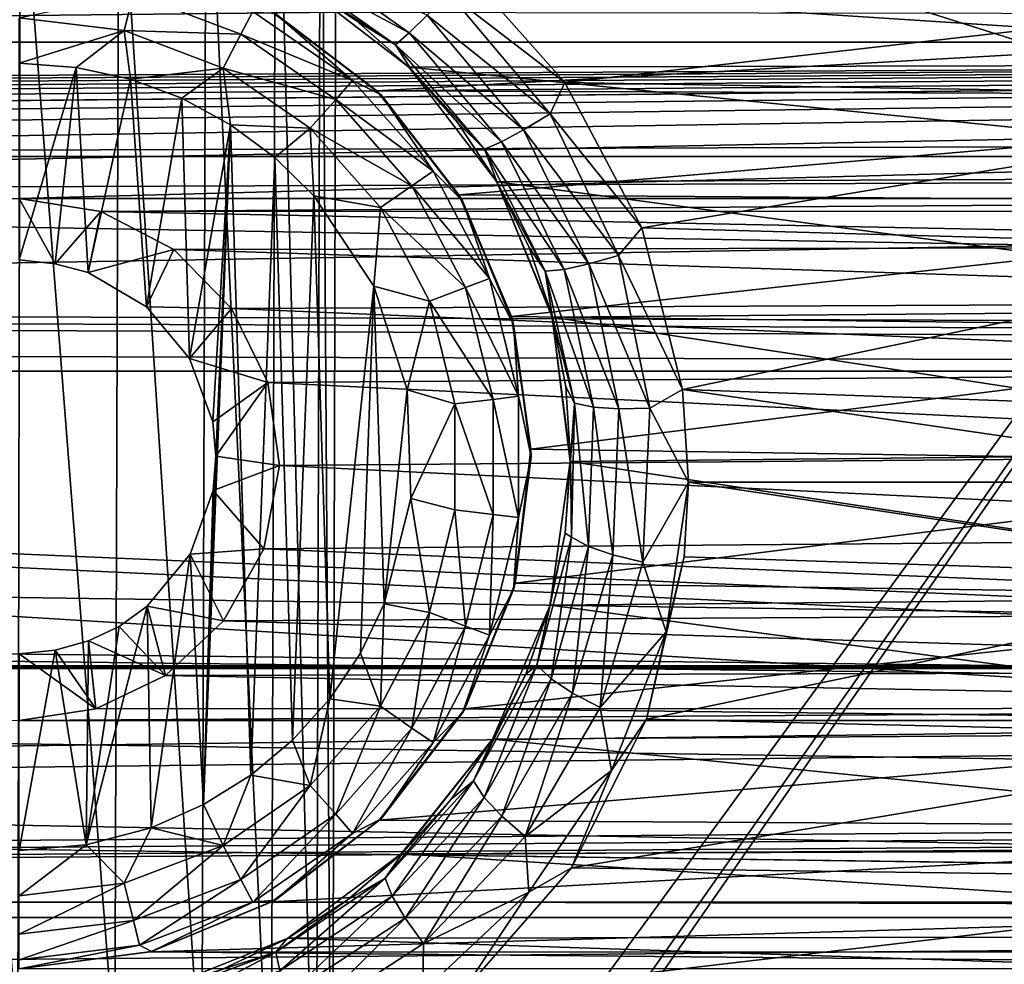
# Model space of a CAD drawing. Header units: metres. Extents: x -95 to 103, y -12 to 12.
# Tile 323 of 520: x -29.2 to -26.7, y -3.67 to -1.27. Entities that reach past the tile are written whole.
import ezdxf

# ---------------------------------------------------------------- set-up
doc = ezdxf.new("R2010")
doc.units = ezdxf.units.M
doc.layers.add('solid_P74500', color=7, linetype='CONTINUOUS')
doc.layers.add('solid_P74500_01', color=7, linetype='CONTINUOUS')

msp = doc.modelspace()

# ---------------------------------------------------------------- linework, layer by layer
at = {"layer": 'solid_P74500'}
for points in [[(-21.509121, -2.955877, 0.5), (-37.956421, 3.255723, 0.5), (-37.956421, 2.251903, 0.5)], [(-22.5, -1.545012, 0.5), (-22.5, 1.545012, 0.5), (-37.956421, 3.255723, 0.5)], [(-22.454512, -1.91126, 0.5), (-22.5, -1.545012, 0.5), (-37.956421, 3.255723, 0.5)], [(-22.322382, -2.252624, 0.5), (-22.454512, -1.91126, 0.5), (-37.956421, 3.255723, 0.5)], [(-22.111977, -2.551388, 0.5), (-22.322382, -2.252624, 0.5), (-37.956421, 3.255723, 0.5)], [(-21.835627, -2.790458, 0.5), (-22.111977, -2.551388, 0.5), (-37.956421, 3.255723, 0.5)], [(-21.509121, -2.955877, 0.5), (-21.835627, -2.790458, 0.5), (-37.956421, 3.255723, 0.5)], [(-21.509121, -2.955877, 0.5), (-37.956421, 2.251903, 0.5), (-37.956421, -2.251903, 0.5)], [(-94.018356, -1.947775, 12.347315), (89.300003, 0, 12.5), (-94.018356, 0, 12.5)], [(-25.006725, 0, -1.8), (-24.994944, -4.65, -1.8), (-28.55798, -5.118156, -1.8)], [(-25.006725, 0, -1.8), (-28.55798, -5.118156, -1.8), (-28.445156, -4.898603, -1.8)], [(-25.006725, 0, -1.8), (-28.445156, -4.898603, -1.8), (-28.405056, -4.65, -1.8)], [(-28.433969, -0.252288, -1.8), (-28.393276, 0, -1.8), (-28.405056, -4.65, -1.8)], [(-28.393276, 0, -1.8), (-25.006725, 0, -1.8), (-28.405056, -4.65, -1.8)], [(-28.548464, -0.475095, -1.8), (-28.433969, -0.252288, -1.8), (-28.445498, -4.400194, -1.8)], [(-28.433969, -0.252288, -1.8), (-28.405056, -4.65, -1.8), (-28.445498, -4.400194, -1.8)], [(-90.699997, -1.617044, 10.880484), (-13, -1.617046, 10.880494), (-13, -0.3, 10.995909)], [(-90.699997, -1.617044, 10.880484), (-13, -0.3, 10.995909), (-90.699997, -0.3, 10.995909)], [(-28.724806, -0.651567, -1.8), (-28.548464, -0.475095, -1.8), (-28.560225, -4.178985, -1.8)], [(-28.548464, -0.475095, -1.8), (-28.445498, -4.400194, -1.8), (-28.560225, -4.178985, -1.8)], [(-15, -0.5, -8.68562), (-85.675003, -1.327031, -8.597901), (-14.325, -1.326951, -8.597916)], [(-15, -0.5, -8.68562), (-85, -0.5, -8.68562), (-85.675003, -1.327031, -8.597901)], [(-28.94714, -0.765777, -1.8), (-28.724806, -0.651567, -1.8), (-28.736332, -4.004628, -1.8)], [(-28.724806, -0.651567, -1.8), (-28.560225, -4.178985, -1.8), (-28.736332, -4.004628, -1.8)], [(-8.2, -2.162539, 9.147798), (-90.699997, -2.162539, 9.147798), (-90.699997, -0.726812, 9.37156)], [(-8.2, -2.162539, 9.147798), (-90.699997, -0.726812, 9.37156), (-8.2, -0.726812, 9.37156)], [(-29.446598, -0.767877, -1.8), (-29.196846, -0.806697, -1.8), (-29.203108, -3.855084, -1.8)], [(-29.196846, -0.806697, -1.8), (-28.94714, -0.765777, -1.8), (-28.957003, -3.893337, -1.8)], [(-28.94714, -0.765777, -1.8), (-28.736332, -4.004628, -1.8), (-28.957003, -3.893337, -1.8)], [(-29.196846, -0.806697, -1.8), (-28.957003, -3.893337, -1.8), (-29.203108, -3.855084, -1.8)], [(-28.504221, -1.092901, -12.352194), (-28.209248, -1.303278, -12.332264), (-28.528614, -1.132334, -12.267335)], [(-28.163731, -1.258632, -12.392963), (-28.209248, -1.303278, -12.332264), (-28.504221, -1.092901, -12.352194)], [(-28.109192, -1.202083, -12.432596), (-28.085049, -1.123883, -12.449373), (-27.814667, -1.429255, -12.41802)], [(-25.339701, -1.146616, -12.4473), (-27.814667, -1.429255, -12.41802), (-28.085049, -1.123883, -12.449373)], [(-28.528614, -1.132334, -12.267335), (-28.244205, -1.33405, -12.247517), (-28.496389, -1.169656, -12.166054)], [(-28.209248, -1.303278, -12.332264), (-28.244205, -1.33405, -12.247517), (-28.528614, -1.132334, -12.267335)], [(-25.339701, -1.146616, -12.4473), (-25.610275, -1.466333, -12.413697), (-27.814667, -1.429255, -12.41802)], [(-25.182714, -1.38336, -11.416493), (-24.89571, -1.165409, -11.440796), (-28.498343, -1.168839, -11.440447)], [(-25.182714, -1.38336, -11.416493), (-28.498343, -1.168839, -11.440447), (-28.210138, -1.390416, -11.415636)], [(-28.344067, -1.272129, -12.156167), (-28.210138, -1.390416, -11.415636), (-28.498343, -1.168839, -11.440447)], [(-28.344067, -1.272129, -12.156167), (-28.498343, -1.168839, -11.440447), (-28.496389, -1.169656, -12.166054)], [(-28.244205, -1.33405, -12.247517), (-28.344067, -1.272129, -12.156167), (-28.496389, -1.169656, -12.166054)], [(-28.909899, -1.203009, -12.912048), (-28.93321, -1.297589, -12.977164), (-29.200001, -1.265195, -12.977164)], [(-28.636656, -1.306637, -12.912048), (-28.93321, -1.297589, -12.977164), (-28.909899, -1.203009, -12.912048)], [(-28.636656, -1.306637, -12.912048), (-28.909899, -1.203009, -12.912048), (-28.60643, -1.249048, -12.814588)], [(-28.163731, -1.258632, -12.392963), (-28.109192, -1.202083, -12.432596), (-27.851469, -1.508585, -12.398896)], [(-27.851469, -1.508585, -12.398896), (-28.109192, -1.202083, -12.432596), (-27.814667, -1.429255, -12.41802)], [(-28.636656, -1.306637, -12.912048), (-28.60643, -1.249048, -12.814588), (-28.353024, -1.423962, -12.814588)], [(-28.353024, -1.423962, -12.814588), (-28.60643, -1.249048, -12.814588), (-28.549999, -1.254167, -12.7)], [(-29.200001, -1.265195, -12.977164), (-28.93321, -1.297589, -12.977164), (-29.200001, -1.38, -13)], [(-24.852089, -1.25561, -9.820053), (-28.291304, -1.450814, -9.793117), (-28.557013, -1.250405, -9.820717)], [(-28.549999, -1.254167, -12.7), (-28.557013, -1.250405, -9.820717), (-28.291304, -1.450814, -9.793117)], [(-28.549999, -1.254167, -12.7), (-28.291304, -1.450814, -9.793117), (-28.280762, -1.460761, -12.7)], [(-28.353024, -1.423962, -12.814588), (-28.549999, -1.254167, -12.7), (-28.280762, -1.460761, -12.7)], [(-28.206495, -1.393618, -12.142336), (-28.210138, -1.390416, -11.415636), (-28.344067, -1.272129, -12.156167)], [(-28.244205, -1.33405, -12.247517), (-28.206495, -1.393618, -12.142336), (-28.344067, -1.272129, -12.156167)], [(-24.852089, -1.25561, -9.820053), (-25.120081, -1.462097, -9.791439), (-28.291304, -1.450814, -9.793117)], [(-28.163731, -1.258632, -12.392963), (-27.918839, -1.549119, -12.359377), (-28.209248, -1.303278, -12.332264)], [(-28.163731, -1.258632, -12.392963), (-27.851469, -1.508585, -12.398896), (-27.918839, -1.549119, -12.359377)], [(-28.93321, -1.297589, -12.977164), (-29.054956, -1.39136, -13), (-29.200001, -1.38, -13)], [(-28.93321, -1.297589, -12.977164), (-28.917509, -1.420984, -13), (-29.054956, -1.39136, -13)], [(-28.93321, -1.297589, -12.977164), (-28.681925, -1.392889, -12.977164), (-28.917509, -1.420984, -13)], [(-28.636656, -1.306637, -12.912048), (-28.681925, -1.392889, -12.977164), (-28.93321, -1.297589, -12.977164)], [(-28.396152, -1.472644, -12.912048), (-28.681925, -1.392889, -12.977164), (-28.636656, -1.306637, -12.912048)], [(-28.396152, -1.472644, -12.912048), (-28.636656, -1.306637, -12.912048), (-28.353024, -1.423962, -12.814588)], [(-28.209248, -1.303278, -12.332264), (-27.975004, -1.579649, -12.298852), (-28.244205, -1.33405, -12.247517)], [(-27.918839, -1.549119, -12.359377), (-27.975004, -1.579649, -12.298852), (-28.209248, -1.303278, -12.332264)], [(-84.199997, -1.723817, -8.527512), (-14.325, -1.326951, -8.597916), (-85.675003, -1.327031, -8.597901)], [(-84.199997, -1.723817, -8.527512), (-79.199997, -1.723817, -8.527512), (-14.325, -1.326951, -8.597916)], [(-79.199997, -1.723817, -8.527512), (-74.199997, -1.723817, -8.527512), (-14.325, -1.326951, -8.597916)], [(-74.199997, -1.723817, -8.527512), (-69.199997, -1.723817, -8.527512), (-14.325, -1.326951, -8.597916)], [(-69.199997, -1.723817, -8.527512), (-64.199997, -1.723817, -8.527512), (-14.325, -1.326951, -8.597916)], [(-64.199997, -1.723817, -8.527512), (-59.200001, -1.723817, -8.527512), (-14.325, -1.326951, -8.597916)], [(-59.200001, -1.723817, -8.527512), (-54.200001, -1.723817, -8.527512), (-14.325, -1.326951, -8.597916)], [(-54.200001, -1.723817, -8.527512), (-49.200001, -1.723817, -8.527512), (-14.325, -1.326951, -8.597916)], [(-49.200001, -1.723817, -8.527512), (-44.200001, -1.723817, -8.527512), (-14.325, -1.326951, -8.597916)], [(-44.200001, -1.723817, -8.527512), (-39.200001, -1.723817, -8.527512), (-14.325, -1.326951, -8.597916)], [(-39.200001, -1.723817, -8.527512), (-34.200001, -1.723817, -8.527512), (-14.325, -1.326951, -8.597916)], [(-34.200001, -1.723817, -8.527512), (-29.200001, -1.723817, -8.527512), (-14.325, -1.326951, -8.597916)], [(-24.200001, -1.723817, -8.527512), (-14.325, -1.326951, -8.597916), (-29.200001, -1.723817, -8.527512)], [(-28.244205, -1.33405, -12.247517), (-28.018057, -1.598545, -12.214349), (-28.206495, -1.393618, -12.142336)], [(-27.975004, -1.579649, -12.298852), (-28.018057, -1.598545, -12.214349), (-28.244205, -1.33405, -12.247517)], [(-29.200001, -1.38, -13), (-29.054956, -1.39136, -13), (-29.200001, -1.88, -13)], [(-29.054956, -1.39136, -13), (-29.108688, -1.889473, -13), (-29.200001, -1.88, -13)], [(-29.054956, -1.39136, -13), (-29.024685, -1.912145, -13), (-29.108688, -1.889473, -13)], [(-29.054956, -1.39136, -13), (-28.917509, -1.420984, -13), (-29.024685, -1.912145, -13)], [(-28.681925, -1.392889, -12.977164), (-28.787128, -1.469263, -13), (-28.917509, -1.420984, -13)], [(-28.681925, -1.392889, -12.977164), (-28.663015, -1.536785, -13), (-28.787128, -1.469263, -13)], [(-28.681925, -1.392889, -12.977164), (-28.460747, -1.545556, -12.977164), (-28.663015, -1.536785, -13)], [(-28.396152, -1.472644, -12.912048), (-28.460747, -1.545556, -12.977164), (-28.681925, -1.392889, -12.977164)], [(-25.406647, -1.6701, -11.378082), (-25.182714, -1.38336, -11.416493), (-28.210138, -1.390416, -11.415636)], [(-25.406647, -1.6701, -11.378082), (-28.210138, -1.390416, -11.415636), (-27.986534, -1.68181, -11.376358)], [(-28.08605, -1.531992, -12.124983), (-27.986534, -1.68181, -11.376358), (-28.210138, -1.390416, -11.415636)], [(-28.08605, -1.531992, -12.124983), (-28.210138, -1.390416, -11.415636), (-28.206495, -1.393618, -12.142336)], [(-28.018057, -1.598545, -12.214349), (-28.08605, -1.531992, -12.124983), (-28.206495, -1.393618, -12.142336)], [(-28.917509, -1.420984, -13), (-28.876675, -1.999008, -13), (-29.024685, -1.912145, -13)], [(-28.917509, -1.420984, -13), (-28.787128, -1.469263, -13), (-28.876675, -1.999008, -13)], [(-28.396152, -1.472644, -12.912048), (-28.353024, -1.423962, -12.814588), (-28.14884, -1.654437, -12.814588)], [(-28.14884, -1.654437, -12.814588), (-28.353024, -1.423962, -12.814588), (-28.280762, -1.460761, -12.7)], [(-27.851469, -1.508585, -12.398896), (-27.814667, -1.429255, -12.41802), (-27.619183, -1.798082, -12.37)], [(-25.610275, -1.466333, -12.413697), (-27.619183, -1.798082, -12.37), (-27.814667, -1.429255, -12.41802)], [(-28.787128, -1.469263, -13), (-28.767344, -2.12986, -13), (-28.876675, -1.999008, -13)], [(-28.787128, -1.469263, -13), (-28.663015, -1.536785, -13), (-28.767344, -2.12986, -13)], [(-28.202366, -1.691383, -12.912048), (-28.460747, -1.545556, -12.977164), (-28.396152, -1.472644, -12.912048)], [(-28.202366, -1.691383, -12.912048), (-28.396152, -1.472644, -12.912048), (-28.14884, -1.654437, -12.814588)], [(-25.120081, -1.462097, -9.791439), (-28.083183, -1.714678, -9.750379), (-28.291304, -1.450814, -9.793117)], [(-28.280762, -1.460761, -12.7), (-28.291304, -1.450814, -9.793117), (-28.083183, -1.714678, -9.750379)], [(-28.280762, -1.460761, -12.7), (-28.083183, -1.714678, -9.750379), (-28.074167, -1.73, -12.7)], [(-28.14884, -1.654437, -12.814588), (-28.280762, -1.460761, -12.7), (-28.074167, -1.73, -12.7)], [(-25.120081, -1.462097, -9.791439), (-25.328276, -1.734278, -9.746911), (-28.083183, -1.714678, -9.750379)], [(-25.610275, -1.466333, -12.413697), (-25.799236, -1.848754, -12.362529), (-27.619183, -1.798082, -12.37)], [(-27.918839, -1.549119, -12.359377), (-27.851469, -1.508585, -12.398896), (-27.677946, -1.868371, -12.348542)], [(-27.677946, -1.868371, -12.348542), (-27.851469, -1.508585, -12.398896), (-27.619183, -1.798082, -12.37)], [(-28.663015, -1.536785, -13), (-28.708231, -2.290595, -13), (-28.767344, -2.12986, -13)], [(-28.663015, -1.536785, -13), (-28.731501, -3.262584, -13), (-28.70072, -2.377952, -13)], [(-28.663015, -1.536785, -13), (-28.611973, -3.188541, -13), (-28.731501, -3.262584, -13)], [(-28.663015, -1.536785, -13), (-28.70072, -2.377952, -13), (-28.708231, -2.290595, -13)], [(-28.663015, -1.536785, -13), (-28.550756, -1.619436, -13), (-28.611973, -3.188541, -13)], [(-28.460747, -1.545556, -12.977164), (-28.550756, -1.619436, -13), (-28.663015, -1.536785, -13)], [(-28.460747, -1.545556, -12.977164), (-28.451893, -1.71681, -13), (-28.550756, -1.619436, -13)], [(-28.460747, -1.545556, -12.977164), (-28.282534, -1.746719, -12.977164), (-28.451893, -1.71681, -13)], [(-28.202366, -1.691383, -12.912048), (-28.282534, -1.746719, -12.977164), (-28.460747, -1.545556, -12.977164)], [(-27.984854, -1.684718, -12.102948), (-27.986534, -1.68181, -11.376358), (-28.08605, -1.531992, -12.124983)], [(-28.018057, -1.598545, -12.214349), (-27.984854, -1.684718, -12.102948), (-28.08605, -1.531992, -12.124983)], [(-27.918839, -1.549119, -12.359377), (-27.75362, -1.890035, -12.309217), (-27.975004, -1.579649, -12.298852)], [(-27.918839, -1.549119, -12.359377), (-27.677946, -1.868371, -12.348542), (-27.75362, -1.890035, -12.309217)], [(-27.975004, -1.579649, -12.298852), (-27.816313, -1.903859, -12.248991), (-28.018057, -1.598545, -12.214349)], [(-28.018057, -1.598545, -12.214349), (-27.863821, -1.908603, -12.164905), (-27.984854, -1.684718, -12.102948)], [(-27.816313, -1.903859, -12.248991), (-27.863821, -1.908603, -12.164905), (-28.018057, -1.598545, -12.214349)], [(-27.75362, -1.890035, -12.309217), (-27.816313, -1.903859, -12.248991), (-27.975004, -1.579649, -12.298852)], [(-90.699997, -1.617044, 10.880484), (-90.699997, -2.910733, 10.607904), (-13, -1.617046, 10.880494)], [(-90.699997, -2.910733, 10.607904), (-13, -2.910733, 10.607904), (-13, -1.617046, 10.880494)], [(-28.550756, -1.619436, -13), (-28.505365, -3.099296, -13), (-28.611973, -3.188541, -13)], [(-28.550756, -1.619436, -13), (-28.451893, -1.71681, -13), (-28.505365, -3.099296, -13)], [(-28.202366, -1.691383, -12.912048), (-28.14884, -1.654437, -12.814588), (-28.005747, -1.92708, -12.814588)], [(-28.005747, -1.92708, -12.814588), (-28.14884, -1.654437, -12.814588), (-28.074167, -1.73, -12.7)], [(-25.548954, -2.005872, -11.323713), (-25.406647, -1.6701, -11.378082), (-27.986534, -1.68181, -11.376358)], [(-28.066559, -1.950143, -12.912048), (-28.282534, -1.746719, -12.977164), (-28.202366, -1.691383, -12.912048)], [(-28.066559, -1.950143, -12.912048), (-28.202366, -1.691383, -12.912048), (-28.005747, -1.92708, -12.814588)], [(-25.548954, -2.005872, -11.323713), (-27.986534, -1.68181, -11.376358), (-27.846163, -2.025086, -11.320292)], [(-27.846676, -2.021512, -12.043838), (-27.846163, -2.025086, -11.320292), (-27.986534, -1.68181, -11.376358)], [(-27.904757, -1.848638, -12.075824), (-27.986534, -1.68181, -11.376358), (-27.984854, -1.684718, -12.102948)], [(-27.846676, -2.021512, -12.043838), (-27.986534, -1.68181, -11.376358), (-27.904757, -1.848638, -12.075824)], [(-27.863821, -1.908603, -12.164905), (-27.904757, -1.848638, -12.075824), (-27.984854, -1.684718, -12.102948)], [(-24.200001, -1.723817, -8.527512), (-29.200001, -1.723817, -8.527512), (-28.9928, -1.757161, -8.520703)], [(-29.108688, -1.889473, -13), (-28.9928, -1.757161, -8.520703), (-29.200001, -1.723817, -8.527512)], [(-29.200001, -1.88, -13), (-29.108688, -1.889473, -13), (-29.200001, -1.723817, -8.527512)], [(-24.403357, -1.756095, -8.520923), (-24.200001, -1.723817, -8.527512), (-28.9928, -1.757161, -8.520703)], [(-28.451893, -1.71681, -13), (-28.411119, -2.99403, -13), (-28.505365, -3.099296, -13)], [(-28.451893, -1.71681, -13), (-28.298901, -1.946654, -13), (-28.411119, -2.99403, -13)], [(-28.282534, -1.746719, -12.977164), (-28.298901, -1.946654, -13), (-28.451893, -1.71681, -13)], [(-25.328276, -1.734278, -9.746911), (-27.949829, -2.023391, -9.691021), (-28.083183, -1.714678, -9.750379)], [(-28.074167, -1.73, -12.7), (-28.083183, -1.714678, -9.750379), (-27.949829, -2.023391, -9.691021)], [(-28.282534, -1.746719, -12.977164), (-28.157639, -1.984685, -12.977164), (-28.298901, -1.946654, -13)], [(-28.066559, -1.950143, -12.912048), (-28.157639, -1.984685, -12.977164), (-28.282534, -1.746719, -12.977164)], [(-28.074167, -1.73, -12.7), (-27.949829, -2.023391, -9.691021), (-27.944296, -2.043535, -12.7)], [(-28.005747, -1.92708, -12.814588), (-28.074167, -1.73, -12.7), (-27.944296, -2.043535, -12.7)], [(-25.328276, -1.734278, -9.746911), (-25.458294, -2.055073, -9.684352), (-27.949829, -2.023391, -9.691021)], [(-29.108688, -1.889473, -13), (-29.024685, -1.912145, -13), (-28.9928, -1.757161, -8.520703)], [(-29.024685, -1.912145, -13), (-28.807367, -1.853611, -8.500242), (-28.9928, -1.757161, -8.520703)], [(-24.582502, -1.845929, -8.501914), (-24.403357, -1.756095, -8.520923), (-28.9928, -1.757161, -8.520703)], [(-24.582502, -1.845929, -8.501914), (-28.9928, -1.757161, -8.520703), (-28.807367, -1.853611, -8.500242)], [(-17, -2.917726, 11.123708), (-90.699997, -2.917726, 11.123708), (-92.5, -1.797398, 11.358476)], [(-27.677946, -1.868371, -12.348542), (-27.619183, -1.798082, -12.37), (-27.515591, -2.208822, -12.303296)], [(-25.799236, -1.848754, -12.362529), (-27.515591, -2.208822, -12.303296), (-27.619183, -1.798082, -12.37)], [(-24.726404, -1.985125, -8.470494), (-24.582502, -1.845929, -8.501914), (-28.807367, -1.853611, -8.500242)], [(-27.863821, -1.908603, -12.164905), (-27.846676, -2.021512, -12.043838), (-27.904757, -1.848638, -12.075824)], [(-25.799236, -1.848754, -12.362529), (-25.890749, -2.265586, -12.292971), (-27.515591, -2.208822, -12.303296)], [(-29.024685, -1.912145, -13), (-28.876675, -1.999008, -13), (-28.807367, -1.853611, -8.500242)], [(-28.876675, -1.999008, -13), (-28.660755, -2.0028, -8.466332), (-28.807367, -1.853611, -8.500242)], [(-24.726404, -1.985125, -8.470494), (-28.807367, -1.853611, -8.500242), (-28.660755, -2.0028, -8.466332)], [(-27.75362, -1.890035, -12.309217), (-27.677946, -1.868371, -12.348542), (-27.598654, -2.25656, -12.280843)], [(-27.598654, -2.25656, -12.280843), (-27.677946, -1.868371, -12.348542), (-27.515591, -2.208822, -12.303296)], [(-27.75362, -1.890035, -12.309217), (-27.677485, -2.258013, -12.241775), (-27.816313, -1.903859, -12.248991)], [(-27.75362, -1.890035, -12.309217), (-27.598654, -2.25656, -12.280843), (-27.677485, -2.258013, -12.241775)], [(-27.816313, -1.903859, -12.248991), (-27.741932, -2.2541, -12.181941), (-27.863821, -1.908603, -12.164905)], [(-27.863821, -1.908603, -12.164905), (-27.789577, -2.244018, -12.098402), (-27.846676, -2.021512, -12.043838)], [(-27.741932, -2.2541, -12.181941), (-27.789577, -2.244018, -12.098402), (-27.863821, -1.908603, -12.164905)], [(-27.677485, -2.258013, -12.241775), (-27.741932, -2.2541, -12.181941), (-27.816313, -1.903859, -12.248991)], [(-28.298901, -1.946654, -13), (-28.33312, -2.878491, -13), (-28.411119, -2.99403, -13)], [(-28.298901, -1.946654, -13), (-28.272678, -2.75358, -13), (-28.33312, -2.878491, -13)], [(-28.298901, -1.946654, -13), (-28.214642, -2.209673, -13), (-28.272678, -2.75358, -13)], [(-28.157639, -1.984685, -12.977164), (-28.214642, -2.209673, -13), (-28.298901, -1.946654, -13)], [(-28.066559, -1.950143, -12.912048), (-28.005747, -1.92708, -12.814588), (-27.932058, -2.226044, -12.814588)], [(-27.932058, -2.226044, -12.814588), (-28.005747, -1.92708, -12.814588), (-27.944296, -2.043535, -12.7)], [(-27.996624, -2.233884, -12.912048), (-28.157639, -1.984685, -12.977164), (-28.066559, -1.950143, -12.912048)], [(-27.996624, -2.233884, -12.912048), (-28.066559, -1.950143, -12.912048), (-27.932058, -2.226044, -12.814588)], [(-28.876675, -1.999008, -13), (-28.767344, -2.12986, -13), (-28.660755, -2.0028, -8.466332)], [(-24.822985, -2.164172, -8.426527), (-24.726404, -1.985125, -8.470494), (-28.660755, -2.0028, -8.466332)], [(-28.157639, -1.984685, -12.977164), (-28.093323, -2.245625, -12.977164), (-28.214642, -2.209673, -13)], [(-27.996624, -2.233884, -12.912048), (-28.093323, -2.245625, -12.977164), (-28.157639, -1.984685, -12.977164)], [(-28.767344, -2.12986, -13), (-28.568012, -2.190957, -8.419602), (-28.660755, -2.0028, -8.466332)], [(-24.822985, -2.164172, -8.426527), (-28.660755, -2.0028, -8.466332), (-28.568012, -2.190957, -8.419602)], [(-25.458294, -2.055073, -9.684352), (-27.901043, -2.360147, -9.614557), (-27.949829, -2.023391, -9.691021)], [(-27.944296, -2.043535, -12.7), (-27.949829, -2.023391, -9.691021), (-27.901043, -2.360147, -9.614557)], [(-27.811359, -2.202023, -12.006561), (-27.846163, -2.025086, -11.320292), (-27.846676, -2.021512, -12.043838)], [(-27.789577, -2.244018, -12.098402), (-27.811359, -2.202023, -12.006561), (-27.846676, -2.021512, -12.043838)], [(-25.59923, -2.369275, -11.25329), (-25.548954, -2.005872, -11.323713), (-27.846163, -2.025086, -11.320292)], [(-27.944296, -2.043535, -12.7), (-27.901043, -2.360147, -9.614557), (-27.9, -2.38, -12.7)], [(-27.932058, -2.226044, -12.814588), (-27.944296, -2.043535, -12.7), (-27.9, -2.38, -12.7)], [(-25.59923, -2.369275, -11.25329), (-27.846163, -2.025086, -11.320292), (-27.800606, -2.391351, -11.248619)], [(-27.80002, -2.387494, -11.96336), (-27.800606, -2.391351, -11.248619), (-27.846163, -2.025086, -11.320292)], [(-27.80002, -2.387494, -11.96336), (-27.846163, -2.025086, -11.320292), (-27.811359, -2.202023, -12.006561)], [(-25.458294, -2.055073, -9.684352), (-25.499374, -2.396642, -9.605525), (-27.901043, -2.360147, -9.614557)], [(-28.767344, -2.12986, -13), (-28.708231, -2.290595, -13), (-28.568012, -2.190957, -8.419602)], [(-16.67, -3.55, 8.703878), (-90.699997, -3.55, 8.703878), (-90.699997, -2.162539, 9.147798)], [(-16.67, -3.301332, 8.801205), (-16.67, -3.55, 8.703878), (-90.699997, -2.162539, 9.147798)], [(-16.67, -3.301332, 8.801205), (-90.699997, -2.162539, 9.147798), (-16.67, -3.05, 8.891428)], [(-14.67, -3.05, 8.891428), (-16.67, -3.05, 8.891428), (-90.699997, -2.162539, 9.147798)], [(-8.2, -2.162539, 9.147798), (-14.67, -3.05, 8.891428), (-90.699997, -2.162539, 9.147798)], [(-24.861526, -2.371784, -8.370462), (-24.822985, -2.164172, -8.426527), (-28.568012, -2.190957, -8.419602)], [(-28.708231, -2.290595, -13), (-28.70072, -2.377952, -13), (-28.568012, -2.190957, -8.419602)], [(-28.70072, -2.377952, -13), (-28.538437, -2.402006, -8.36184), (-28.568012, -2.190957, -8.419602)], [(-24.861526, -2.371784, -8.370462), (-28.568012, -2.190957, -8.419602), (-28.538437, -2.402006, -8.36184)], [(-28.214642, -2.209673, -13), (-28.205721, -2.485715, -13), (-28.272678, -2.75358, -13)], [(-28.093323, -2.245625, -12.977164), (-28.205721, -2.485715, -13), (-28.214642, -2.209673, -13)], [(-27.789577, -2.244018, -12.098402), (-27.80002, -2.387494, -11.96336), (-27.811359, -2.202023, -12.006561)], [(-27.598654, -2.25656, -12.280843), (-27.515591, -2.208822, -12.303296), (-27.50016, -2.444274, -12.258692)], [(-25.899744, -2.4446, -12.258627), (-27.50016, -2.444274, -12.258692), (-27.515591, -2.208822, -12.303296)], [(-25.890749, -2.265586, -12.292971), (-25.899744, -2.4446, -12.258627), (-27.515591, -2.208822, -12.303296)], [(-28.093323, -2.245625, -12.977164), (-28.093323, -2.514375, -12.977164), (-28.205721, -2.485715, -13)], [(-27.996624, -2.526116, -12.912048), (-28.093323, -2.245625, -12.977164), (-27.996624, -2.233884, -12.912048)], [(-27.996624, -2.526116, -12.912048), (-28.093323, -2.514375, -12.977164), (-28.093323, -2.245625, -12.977164)], [(-27.996624, -2.233884, -12.912048), (-27.932058, -2.226044, -12.814588), (-27.932058, -2.533956, -12.814588)], [(-27.996624, -2.526116, -12.912048), (-27.996624, -2.233884, -12.912048), (-27.932058, -2.533956, -12.814588)], [(-27.932058, -2.533956, -12.814588), (-27.932058, -2.226044, -12.814588), (-27.9, -2.38, -12.7)], [(-27.789577, -2.244018, -12.098402), (-27.797722, -2.584071, -12.016756), (-27.80002, -2.387494, -11.96336)], [(-27.754154, -2.607856, -12.099747), (-27.797722, -2.584071, -12.016756), (-27.789577, -2.244018, -12.098402)], [(-27.741932, -2.2541, -12.181941), (-27.754154, -2.607856, -12.099747), (-27.789577, -2.244018, -12.098402)], [(-37.956421, -2.251903, 0.5), (-37.956421, -3.255723, 0.5), (-16.67, -3.55, 0.5)], [(-21.149256, -3.037568, 0.5), (-37.956421, -2.251903, 0.5), (-16.67, -3.55, 0.5)], [(-21.509121, -2.955877, 0.5), (-37.956421, -2.251903, 0.5), (-21.149256, -3.037568, 0.5)], [(-27.692701, -2.628837, -12.159188), (-27.754154, -2.607856, -12.099747), (-27.741932, -2.2541, -12.181941)], [(-27.677485, -2.258013, -12.241775), (-27.692701, -2.628837, -12.159188), (-27.741932, -2.2541, -12.181941)], [(-27.677485, -2.258013, -12.241775), (-27.615919, -2.647318, -12.198), (-27.692701, -2.628837, -12.159188)], [(-27.677485, -2.258013, -12.241775), (-27.598654, -2.25656, -12.280843), (-27.615919, -2.647318, -12.198)], [(-27.615919, -2.647318, -12.198), (-27.598654, -2.25656, -12.280843), (-27.50016, -2.444274, -12.258692)], [(-24.832134, -2.582519, -8.307863), (-24.861526, -2.371784, -8.370462), (-28.538437, -2.402006, -8.36184)], [(-25.499374, -2.396642, -9.605525), (-27.940207, -2.700332, -9.524611), (-27.901043, -2.360147, -9.614557)], [(-27.9, -2.38, -12.7), (-27.901043, -2.360147, -9.614557), (-27.940207, -2.700332, -9.524611)], [(-25.553787, -2.735547, -11.169906), (-25.59923, -2.369275, -11.25329), (-27.800606, -2.391351, -11.248619)], [(-28.731501, -3.262584, -13), (-28.707512, -2.46539, -13), (-28.70072, -2.377952, -13)], [(-28.70072, -2.377952, -13), (-28.707512, -2.46539, -13), (-28.538437, -2.402006, -8.36184)], [(-27.9, -2.38, -12.7), (-27.940207, -2.700332, -9.524611), (-27.944296, -2.716465, -12.7)], [(-27.932058, -2.533956, -12.814588), (-27.9, -2.38, -12.7), (-27.944296, -2.716465, -12.7)], [(-25.499374, -2.396642, -9.605525), (-25.44998, -2.736265, -9.51435), (-27.940207, -2.700332, -9.524611)], [(-25.553787, -2.735547, -11.169906), (-27.800606, -2.391351, -11.248619), (-27.851887, -2.756503, -11.164752)], [(-27.851372, -2.755769, -11.865956), (-27.851887, -2.756503, -11.164752), (-27.800606, -2.391351, -11.248619)], [(-27.851372, -2.755769, -11.865956), (-27.800606, -2.391351, -11.248619), (-27.813433, -2.573467, -11.916107)], [(-27.813433, -2.573467, -11.916107), (-27.800606, -2.391351, -11.248619), (-27.80002, -2.387494, -11.96336)], [(-27.797722, -2.584071, -12.016756), (-27.813433, -2.573467, -11.916107), (-27.80002, -2.387494, -11.96336)], [(-28.707512, -2.46539, -13), (-28.578682, -2.613603, -8.298137), (-28.538437, -2.402006, -8.36184)], [(-24.832134, -2.582519, -8.307863), (-28.538437, -2.402006, -8.36184), (-28.578682, -2.613603, -8.298137)], [(-27.557003, -2.824501, -12.176331), (-27.615919, -2.647318, -12.198), (-27.50016, -2.444274, -12.258692)], [(-27.557003, -2.824501, -12.176331), (-27.50016, -2.444274, -12.258692), (-27.511219, -2.63359, -12.219419)], [(-25.882362, -2.687148, -12.207753), (-27.511219, -2.63359, -12.219419), (-27.50016, -2.444274, -12.258692)], [(-25.899744, -2.4446, -12.258627), (-25.882362, -2.687148, -12.207753), (-27.50016, -2.444274, -12.258692)], [(89.300003, -2.500021, 12.247444), (89.300003, -2.45, 12.257548), (-94.018356, -3.847966, 11.892988)], [(-28.707512, -2.46539, -13), (-28.765335, -2.626765, -13), (-28.578682, -2.613603, -8.298137)], [(-28.731501, -3.262584, -13), (-28.765335, -2.626765, -13), (-28.707512, -2.46539, -13)], [(-28.157639, -2.775315, -12.977164), (-28.272678, -2.75358, -13), (-28.205721, -2.485715, -13)], [(-28.093323, -2.514375, -12.977164), (-28.157639, -2.775315, -12.977164), (-28.205721, -2.485715, -13)], [(89.300003, -2.55, 12.237136), (89.300003, -2.500021, 12.247444), (-94.018356, -3.847966, 11.892988)], [(-28.066559, -2.809857, -12.912048), (-28.157639, -2.775315, -12.977164), (-28.093323, -2.514375, -12.977164)], [(-28.066559, -2.809857, -12.912048), (-28.093323, -2.514375, -12.977164), (-27.996624, -2.526116, -12.912048)], [(-28.066559, -2.809857, -12.912048), (-27.996624, -2.526116, -12.912048), (-28.005747, -2.832921, -12.814588)], [(-27.996624, -2.526116, -12.912048), (-27.932058, -2.533956, -12.814588), (-28.005747, -2.832921, -12.814588)], [(-28.005747, -2.832921, -12.814588), (-27.932058, -2.533956, -12.814588), (-27.944296, -2.716465, -12.7)], [(92.5, -2.55, 12.237136), (89.300003, -2.55, 12.237136), (-94.018356, -3.847966, 11.892988)], [(92.5, -4.414677, 11.694401), (92.5, -2.55, 12.237136), (-94.018356, -3.847966, 11.892988)], [(-27.885483, -2.909206, -11.924639), (-27.851372, -2.755769, -11.865956), (-27.813433, -2.573467, -11.916107)], [(-27.797722, -2.584071, -12.016756), (-27.885483, -2.909206, -11.924639), (-27.813433, -2.573467, -11.916107)], [(-24.735502, -2.774547, -8.245719), (-24.832134, -2.582519, -8.307863), (-28.578682, -2.613603, -8.298137)], [(-27.849274, -2.943991, -12.007279), (-27.885483, -2.909206, -11.924639), (-27.797722, -2.584071, -12.016756)], [(-27.754154, -2.607856, -12.099747), (-27.849274, -2.943991, -12.007279), (-27.797722, -2.584071, -12.016756)], [(-28.765335, -2.626765, -13), (-28.680796, -2.796605, -8.238264), (-28.578682, -2.613603, -8.298137)], [(-24.735502, -2.774547, -8.245719), (-28.578682, -2.613603, -8.298137), (-28.680796, -2.796605, -8.238264)], [(-27.794865, -2.979841, -12.06647), (-27.849274, -2.943991, -12.007279), (-27.754154, -2.607856, -12.099747)], [(-27.692701, -2.628837, -12.159188), (-27.794865, -2.979841, -12.06647), (-27.754154, -2.607856, -12.099747)], [(-28.765335, -2.626765, -13), (-28.874678, -2.759121, -13), (-28.680796, -2.796605, -8.238264)], [(-28.864315, -3.321975, -13), (-28.874678, -2.759121, -13), (-28.765335, -2.626765, -13)], [(-28.731501, -3.262584, -13), (-28.864315, -3.321975, -13), (-28.765335, -2.626765, -13)], [(-27.692701, -2.628837, -12.159188), (-27.724827, -3.016501, -12.105119), (-27.794865, -2.979841, -12.06647)], [(-27.692701, -2.628837, -12.159188), (-27.615919, -2.647318, -12.198), (-27.724827, -3.016501, -12.105119)], [(-27.557003, -2.824501, -12.176331), (-27.724827, -3.016501, -12.105119), (-27.615919, -2.647318, -12.198)], [(-25.882362, -2.687148, -12.207753), (-27.607012, -3.046415, -12.123092), (-27.511219, -2.63359, -12.219419)], [(-27.557003, -2.824501, -12.176331), (-27.511219, -2.63359, -12.219419), (-27.607012, -3.046415, -12.123092)], [(-25.882362, -2.687148, -12.207753), (-25.776768, -3.089321, -12.112229), (-27.607012, -3.046415, -12.123092)], [(-27.944296, -2.716465, -12.7), (-28.068119, -3.019568, -9.428267), (-28.074167, -3.03, -12.7)], [(-28.005747, -2.832921, -12.814588), (-27.944296, -2.716465, -12.7), (-28.074167, -3.03, -12.7)], [(-25.44998, -2.736265, -9.51435), (-28.068119, -3.019568, -9.428267), (-27.940207, -2.700332, -9.524611)], [(-27.944296, -2.716465, -12.7), (-27.940207, -2.700332, -9.524611), (-28.068119, -3.019568, -9.428267)], [(-25.44998, -2.736265, -9.51435), (-25.312622, -3.052197, -9.417754), (-28.068119, -3.019568, -9.428267)], [(-25.412619, -3.07956, -11.079996), (-25.553787, -2.735547, -11.169906), (-27.851887, -2.756503, -11.164752)], [(-29.029669, -3.365383, -13), (-28.946199, -2.810744, -13), (-28.874678, -2.759121, -13)], [(-28.864315, -3.321975, -13), (-29.029669, -3.365383, -13), (-28.874678, -2.759121, -13)], [(-28.874678, -2.759121, -13), (-28.946199, -2.810744, -13), (-28.828306, -2.935004, -8.189979)], [(-28.874678, -2.759121, -13), (-28.828306, -2.935004, -8.189979), (-28.680796, -2.796605, -8.238264)], [(-24.58625, -2.924519, -8.193728), (-24.735502, -2.774547, -8.245719), (-28.680796, -2.796605, -8.238264)], [(-28.282534, -3.013281, -12.977164), (-28.33312, -2.878491, -13), (-28.272678, -2.75358, -13)], [(-28.157639, -2.775315, -12.977164), (-28.282534, -3.013281, -12.977164), (-28.272678, -2.75358, -13)], [(-25.412619, -3.07956, -11.079996), (-27.851887, -2.756503, -11.164752), (-27.997721, -3.097138, -11.075095)], [(-27.997576, -3.097061, -11.758938), (-27.997721, -3.097138, -11.075095), (-27.851887, -2.756503, -11.164752)], [(-27.997576, -3.097061, -11.758938), (-27.851887, -2.756503, -11.164752), (-27.913216, -2.93153, -11.812183)], [(-27.913216, -2.93153, -11.812183), (-27.851887, -2.756503, -11.164752), (-27.851372, -2.755769, -11.865956)], [(-27.885483, -2.909206, -11.924639), (-27.913216, -2.93153, -11.812183), (-27.851372, -2.755769, -11.865956)], [(-24.58625, -2.924519, -8.193728), (-28.680796, -2.796605, -8.238264), (-28.828306, -2.935004, -8.189979)], [(-28.202366, -3.068617, -12.912048), (-28.282534, -3.013281, -12.977164), (-28.157639, -2.775315, -12.977164)], [(-28.202366, -3.068617, -12.912048), (-28.157639, -2.775315, -12.977164), (-28.066559, -2.809857, -12.912048)], [(-29.029669, -3.365383, -13), (-29.023687, -2.847516, -13), (-28.946199, -2.810744, -13)], [(-28.946199, -2.810744, -13), (-29.023687, -2.847516, -13), (-28.828306, -2.935004, -8.189979)], [(-28.202366, -3.068617, -12.912048), (-28.066559, -2.809857, -12.912048), (-28.14884, -3.105563, -12.814588)], [(-28.066559, -2.809857, -12.912048), (-28.005747, -2.832921, -12.814588), (-28.14884, -3.105563, -12.814588)], [(-27.557003, -2.824501, -12.176331), (-27.695648, -3.176524, -12.087856), (-27.724827, -3.016501, -12.105119)], [(-27.557003, -2.824501, -12.176331), (-27.607012, -3.046415, -12.123092), (-27.695648, -3.176524, -12.087856)], [(-29.023687, -2.847516, -13), (-29.108171, -2.870482, -13), (-29.005268, -3.020148, -8.158965)], [(-29.029669, -3.365383, -13), (-29.108171, -2.870482, -13), (-29.023687, -2.847516, -13)], [(-29.023687, -2.847516, -13), (-29.005268, -3.020148, -8.158965), (-28.828306, -2.935004, -8.189979)], [(-28.14884, -3.105563, -12.814588), (-28.005747, -2.832921, -12.814588), (-28.074167, -3.03, -12.7)], [(-29.108171, -2.870482, -13), (-29.200001, -2.88, -13), (-29.005268, -3.020148, -8.158965)], [(-29.200001, -3.38, -13), (-29.200001, -2.88, -13), (-29.108171, -2.870482, -13)], [(-29.029669, -3.365383, -13), (-29.200001, -3.38, -13), (-29.108171, -2.870482, -13)], [(-29.200001, -2.88, -13), (-29.200001, -3.049433, -8.148065), (-29.005268, -3.020148, -8.158965)], [(-28.282534, -3.013281, -12.977164), (-28.411119, -2.99403, -13), (-28.33312, -2.878491, -13)], [(-90.699997, -2.917726, 11.123708), (-16.78986, -2.912514, 11.097918), (-16.580158, -2.910733, 11.071284)], [(-90.699997, -2.910733, 10.607904), (-16.580158, -2.910733, 11.071284), (-14.790274, -2.910733, 10.839775)], [(-90.699997, -2.910733, 11.071284), (-16.580158, -2.910733, 11.071284), (-90.699997, -2.910733, 11.022143)], [(-90.699997, -2.910733, 10.607904), (-90.699997, -2.910733, 11.022143), (-16.580158, -2.910733, 11.071284)], [(-90.699997, -2.917726, 11.123708), (-16.580158, -2.910733, 11.071284), (-90.699997, -2.910733, 11.071284)], [(-90.699997, -2.910733, 10.607904), (-14.790274, -2.910733, 10.839775), (-13, -2.910733, 10.607904)], [(-16.78986, -2.912514, 11.097918), (-90.699997, -2.917726, 11.123708), (-17, -2.917726, 11.123708)], [(-24.402372, -3.017784, -8.15984), (-24.58625, -2.924519, -8.193728), (-28.828306, -2.935004, -8.189979)], [(-27.885483, -2.909206, -11.924639), (-28.046171, -3.202642, -11.82919), (-27.913216, -2.93153, -11.812183)], [(-28.01907, -3.24487, -11.911857), (-28.046171, -3.202642, -11.82919), (-27.885483, -2.909206, -11.924639)], [(-27.849274, -2.943991, -12.007279), (-28.01907, -3.24487, -11.911857), (-27.885483, -2.909206, -11.924639)], [(-24.402372, -3.017784, -8.15984), (-28.828306, -2.935004, -8.189979), (-29.005268, -3.020148, -8.158965)], [(-28.046171, -3.202642, -11.82919), (-27.997576, -3.097061, -11.758938), (-27.913216, -2.93153, -11.812183)], [(-27.974543, -3.292425, -11.971065), (-28.01907, -3.24487, -11.911857), (-27.849274, -2.943991, -12.007279)], [(-27.794865, -2.979841, -12.06647), (-27.974543, -3.292425, -11.971065), (-27.849274, -2.943991, -12.007279)], [(-28.460747, -3.214443, -12.977164), (-28.505365, -3.099296, -13), (-28.411119, -2.99403, -13)], [(-28.282534, -3.013281, -12.977164), (-28.460747, -3.214443, -12.977164), (-28.411119, -2.99403, -13)], [(-27.794865, -2.979841, -12.06647), (-27.915028, -3.344452, -12.009725), (-27.974543, -3.292425, -11.971065)], [(-27.794865, -2.979841, -12.06647), (-27.724827, -3.016501, -12.105119), (-27.915028, -3.344452, -12.009725)], [(-24.402372, -3.017784, -8.15984), (-29.005268, -3.020148, -8.158965), (-29.200001, -3.049433, -8.148065)], [(-24.402372, -3.017784, -8.15984), (-29.200001, -3.049433, -8.148065), (-24.200001, -3.049433, -8.148065)], [(-28.396152, -3.287356, -12.912048), (-28.460747, -3.214443, -12.977164), (-28.282534, -3.013281, -12.977164)], [(-28.396152, -3.287356, -12.912048), (-28.282534, -3.013281, -12.977164), (-28.202366, -3.068617, -12.912048)], [(-25.312622, -3.052197, -9.417754), (-28.285477, -3.302219, -9.333025), (-28.068119, -3.019568, -9.428267)], [(-28.074167, -3.03, -12.7), (-28.068119, -3.019568, -9.428267), (-28.285477, -3.302219, -9.333025)], [(-27.695648, -3.176524, -12.087856), (-27.915028, -3.344452, -12.009725), (-27.724827, -3.016501, -12.105119)], [(-19.200001, -3.049433, -8.148065), (-85.675003, -3.841013, -7.806084), (-14.325, -3.840867, -7.806155)], [(-24.200001, -3.049433, -8.148065), (-29.200001, -3.049433, -8.148065), (-85.675003, -3.841013, -7.806084)], [(-24.200001, -3.049433, -8.148065), (-85.675003, -3.841013, -7.806084), (-19.200001, -3.049433, -8.148065)], [(-28.074167, -3.03, -12.7), (-28.285477, -3.302219, -9.333025), (-28.280762, -3.299239, -12.7)], [(-28.14884, -3.105563, -12.814588), (-28.074167, -3.03, -12.7), (-28.280762, -3.299239, -12.7)], [(-25.776768, -3.089321, -12.112229), (-27.79776, -3.423377, -12.022083), (-27.607012, -3.046415, -12.123092)], [(-27.695648, -3.176524, -12.087856), (-27.607012, -3.046415, -12.123092), (-27.79776, -3.423377, -12.022083)], [(-28.396152, -3.287356, -12.912048), (-28.202366, -3.068617, -12.912048), (-28.353024, -3.336038, -12.814588)], [(-28.202366, -3.068617, -12.912048), (-28.14884, -3.105563, -12.814588), (-28.353024, -3.336038, -12.814588)], [(-25.312622, -3.052197, -9.417754), (-25.094948, -3.321639, -9.326131), (-28.285477, -3.302219, -9.333025)], [(-28.460747, -3.214443, -12.977164), (-28.611973, -3.188541, -13), (-28.505365, -3.099296, -13)], [(-25.181551, -3.377074, -10.99297), (-27.997721, -3.097138, -11.075095), (-28.229626, -3.387967, -10.989617)], [(-28.226393, -3.386027, -11.655825), (-28.229626, -3.387967, -10.989617), (-27.997721, -3.097138, -11.075095)], [(-28.226393, -3.386027, -11.655825), (-27.997721, -3.097138, -11.075095), (-28.102634, -3.249361, -11.70659)], [(-28.102634, -3.249361, -11.70659), (-27.997721, -3.097138, -11.075095), (-27.997576, -3.097061, -11.758938)], [(-28.046171, -3.202642, -11.82919), (-28.102634, -3.249361, -11.70659), (-27.997576, -3.097061, -11.758938)], [(-25.181551, -3.377074, -10.99297), (-25.412619, -3.07956, -11.079996), (-27.997721, -3.097138, -11.075095)], [(-25.776768, -3.089321, -12.112229), (-25.58156, -3.453269, -12.013532), (-27.79776, -3.423377, -12.022083)], [(-28.353024, -3.336038, -12.814588), (-28.14884, -3.105563, -12.814588), (-28.280762, -3.299239, -12.7)], [(-28.681925, -3.367111, -12.977164), (-28.731501, -3.262584, -13), (-28.611973, -3.188541, -13)], [(-28.460747, -3.214443, -12.977164), (-28.681925, -3.367111, -12.977164), (-28.611973, -3.188541, -13)], [(-27.695648, -3.176524, -12.087856), (-27.905489, -3.485178, -11.999711), (-27.915028, -3.344452, -12.009725)], [(-27.695648, -3.176524, -12.087856), (-27.79776, -3.423377, -12.022083), (-27.905489, -3.485178, -11.999711)], [(-28.636656, -3.453363, -12.912048), (-28.681925, -3.367111, -12.977164), (-28.460747, -3.214443, -12.977164)], [(-28.636656, -3.453363, -12.912048), (-28.460747, -3.214443, -12.977164), (-28.396152, -3.287356, -12.912048)], [(-28.046171, -3.202642, -11.82919), (-28.270773, -3.44982, -11.739176), (-28.102634, -3.249361, -11.70659)], [(-28.252865, -3.495888, -11.822293), (-28.270773, -3.44982, -11.739176), (-28.046171, -3.202642, -11.82919)], [(-28.01907, -3.24487, -11.911857), (-28.252865, -3.495888, -11.822293), (-28.046171, -3.202642, -11.82919)], [(-28.270773, -3.44982, -11.739176), (-28.226393, -3.386027, -11.655825), (-28.102634, -3.249361, -11.70659)], [(-28.219707, -3.551625, -11.881824), (-28.252865, -3.495888, -11.822293), (-28.01907, -3.24487, -11.911857)], [(-27.974543, -3.292425, -11.971065), (-28.219707, -3.551625, -11.881824), (-28.01907, -3.24487, -11.911857)], [(-37.956421, -3.255723, 0.5), (-88, -3.55, 0.5), (-16.67, -3.55, 0.5)], [(-28.681925, -3.367111, -12.977164), (-28.864315, -3.321975, -13), (-28.731501, -3.262584, -13)], [(-28.636656, -3.453363, -12.912048), (-28.396152, -3.287356, -12.912048), (-28.60643, -3.510952, -12.814588)], [(-28.396152, -3.287356, -12.912048), (-28.353024, -3.336038, -12.814588), (-28.60643, -3.510952, -12.814588)], [(-28.280762, -3.299239, -12.7), (-28.285477, -3.302219, -9.333025), (-28.549999, -3.505833, -12.7)], [(-28.353024, -3.336038, -12.814588), (-28.280762, -3.299239, -12.7), (-28.549999, -3.505833, -12.7)], [(-27.974543, -3.292425, -11.971065), (-28.17342, -3.615577, -11.920695), (-28.219707, -3.551625, -11.881824)], [(-27.974543, -3.292425, -11.971065), (-27.915028, -3.344452, -12.009725), (-28.17342, -3.615577, -11.920695)], [(-28.93321, -3.462411, -12.977164), (-29.029669, -3.365383, -13), (-28.864315, -3.321975, -13)], [(-28.681925, -3.367111, -12.977164), (-28.93321, -3.462411, -12.977164), (-28.864315, -3.321975, -13)], [(-25.094948, -3.321639, -9.326131), (-28.557972, -3.510377, -9.256741), (-28.285477, -3.302219, -9.333025)], [(-28.549999, -3.505833, -12.7), (-28.285477, -3.302219, -9.333025), (-28.557972, -3.510377, -9.256741)], [(-25.094948, -3.321639, -9.326131), (-24.828274, -3.518446, -9.253676), (-28.557972, -3.510377, -9.256741)], [(-28.60643, -3.510952, -12.814588), (-28.353024, -3.336038, -12.814588), (-28.549999, -3.505833, -12.7)], [(-27.905489, -3.485178, -11.999711), (-28.17342, -3.615577, -11.920695), (-27.915028, -3.344452, -12.009725)], [(-29.200001, -3.494805, -12.977164), (-29.200001, -3.38, -13), (-29.029669, -3.365383, -13)], [(-28.93321, -3.462411, -12.977164), (-29.200001, -3.494805, -12.977164), (-29.029669, -3.365383, -13)], [(-28.909899, -3.556991, -12.912048), (-28.93321, -3.462411, -12.977164), (-28.681925, -3.367111, -12.977164)], [(-28.909899, -3.556991, -12.912048), (-28.681925, -3.367111, -12.977164), (-28.636656, -3.453363, -12.912048)], [(-24.889864, -3.598021, -10.922648), (-28.229626, -3.387967, -10.989617), (-28.517399, -3.602482, -10.921178)], [(-28.366415, -3.504783, -11.61119), (-28.517399, -3.602482, -10.921178), (-28.229626, -3.387967, -10.989617)], [(-28.366415, -3.504783, -11.61119), (-28.229626, -3.387967, -10.989617), (-28.226393, -3.386027, -11.655825)], [(-28.270773, -3.44982, -11.739176), (-28.366415, -3.504783, -11.61119), (-28.226393, -3.386027, -11.655825)], [(-24.889864, -3.598021, -10.922648), (-25.181551, -3.377074, -10.99297), (-28.229626, -3.387967, -10.989617)], [(-25.58156, -3.453269, -12.013532), (-28.079273, -3.746235, -11.925424), (-27.79776, -3.423377, -12.022083)], [(-27.905489, -3.485178, -11.999711), (-27.79776, -3.423377, -12.022083), (-28.079273, -3.746235, -11.925424)], [(-28.270773, -3.44982, -11.739176), (-28.548044, -3.63806, -11.664357), (-28.366415, -3.504783, -11.61119)], [(-28.537968, -3.685117, -11.748232), (-28.548044, -3.63806, -11.664357), (-28.270773, -3.44982, -11.739176)], [(-28.252865, -3.495888, -11.822293), (-28.537968, -3.685117, -11.748232), (-28.270773, -3.44982, -11.739176)], [(-29.200001, -3.592215, -12.912048), (-29.200001, -3.494805, -12.977164), (-28.93321, -3.462411, -12.977164)], [(-28.909899, -3.556991, -12.912048), (-29.200001, -3.592215, -12.912048), (-28.93321, -3.462411, -12.977164)], [(-28.909899, -3.556991, -12.912048), (-28.636656, -3.453363, -12.912048), (-28.894333, -3.620139, -12.814588)], [(-28.636656, -3.453363, -12.912048), (-28.60643, -3.510952, -12.814588), (-28.894333, -3.620139, -12.814588)], [(-25.58156, -3.453269, -12.013532), (-25.305851, -3.760041, -11.921078), (-28.079273, -3.746235, -11.925424)], [(-28.516422, -3.74575, -11.808307), (-28.537968, -3.685117, -11.748232), (-28.252865, -3.495888, -11.822293)], [(-28.219707, -3.551625, -11.881824), (-28.516422, -3.74575, -11.808307), (-28.252865, -3.495888, -11.822293)], [(-27.905489, -3.485178, -11.999711), (-28.079273, -3.746235, -11.925424), (-28.174671, -3.738243, -11.919396)], [(-27.905489, -3.485178, -11.999711), (-28.174671, -3.738243, -11.919396), (-28.17342, -3.615577, -11.920695)], [(-90.699997, -3.510733, 10.951016), (92.5, -4.241041, 10.689158), (-92.5, -5.002689, 10.354709)], [(-13, -3.510733, 10.424719), (-90.699997, -3.510733, 10.845956), (-90.699997, -3.510733, 10.424719)], [(-13, -3.510733, 10.424719), (-90.699997, -3.510733, 10.951016), (-90.699997, -3.510733, 10.845956)], [(-13, -3.510733, 10.424719), (-90.699997, -3.510733, 10.424719), (-90.699997, -4.208374, 10.163147)], [(-13, -3.510733, 10.424719), (-90.699997, -4.208374, 10.163147), (-13, -4.208375, 10.163148)], [(-90.699997, -3.510733, 10.951016), (-13, -3.510733, 10.424719), (-15.000362, -3.510733, 10.6882)], [(-15.000362, -3.510733, 10.6882), (-17, -3.510733, 10.951016), (-90.699997, -3.510733, 10.951016)], [(-28.894333, -3.620139, -12.814588), (-28.60643, -3.510952, -12.814588), (-28.863535, -3.635704, -12.7)], [(-24.828274, -3.518446, -9.253676), (-28.867022, -3.636654, -9.207864), (-28.557972, -3.510377, -9.256741)], [(-28.863535, -3.635704, -12.7), (-28.557972, -3.510377, -9.256741), (-28.867022, -3.636654, -9.207864)], [(-24.828274, -3.518446, -9.253676), (-24.527, -3.637943, -9.207355), (-28.867022, -3.636654, -9.207864)], [(-28.549999, -3.505833, -12.7), (-28.557972, -3.510377, -9.256741), (-28.863535, -3.635704, -12.7)], [(-28.60643, -3.510952, -12.814588), (-28.549999, -3.505833, -12.7), (-28.863535, -3.635704, -12.7)], [(-28.548044, -3.63806, -11.664357), (-28.520565, -3.604079, -11.571626), (-28.366415, -3.504783, -11.61119)], [(-28.520565, -3.604079, -11.571626), (-28.517399, -3.602482, -10.921178), (-28.366415, -3.504783, -11.61119)], [(-16.67, -3.55, 8.703878), (-90.699997, -3.55, 0.5), (-90.699997, -3.55, 8.703878)], [(-16.67, -3.55, 8.703878), (-88, -3.55, 0.5), (-90.699997, -3.55, 0.5)], [(-16.67, -3.55, 8.703878), (-16.67, -3.55, 0.5), (-88, -3.55, 0.5)], [(-28.909899, -3.556991, -12.912048), (-28.894333, -3.620139, -12.814588), (-29.200001, -3.657254, -12.814588)], [(-28.909899, -3.556991, -12.912048), (-29.200001, -3.657254, -12.814588), (-29.200001, -3.592215, -12.912048)], [(-28.219707, -3.551625, -11.881824), (-28.484989, -3.817974, -11.847531), (-28.516422, -3.74575, -11.808307)], [(-28.219707, -3.551625, -11.881824), (-28.17342, -3.615577, -11.920695), (-28.484989, -3.817974, -11.847531)], [(-24.557735, -3.733493, -10.877088), (-24.889864, -3.598021, -10.922648), (-28.517399, -3.602482, -10.921178)], [(-28.894333, -3.620139, -12.814588), (-28.863535, -3.635704, -12.7), (-29.200001, -3.68, -12.7)], [(-29.200001, -3.657254, -12.814588), (-28.894333, -3.620139, -12.814588), (-29.200001, -3.68, -12.7)], [(-24.557735, -3.733493, -10.877088), (-28.517399, -3.602482, -10.921178), (-28.844543, -3.733841, -10.876968)], [(-28.684772, -3.681745, -11.53914), (-28.844543, -3.733841, -10.876968), (-28.517399, -3.602482, -10.921178)], [(-28.684772, -3.681745, -11.53914), (-28.517399, -3.602482, -10.921178), (-28.520565, -3.604079, -11.571626)], [(-28.548044, -3.63806, -11.664357), (-28.684772, -3.681745, -11.53914), (-28.520565, -3.604079, -11.571626)], [(-28.174671, -3.738243, -11.919396), (-28.484989, -3.817974, -11.847531), (-28.17342, -3.615577, -11.920695)], [(-28.863535, -3.635704, -12.7), (-28.867022, -3.636654, -9.207864), (-29.200001, -3.68, -9.190625)], [(-28.863535, -3.635704, -12.7), (-29.200001, -3.68, -9.190625), (-29.200001, -3.68, -12.7)], [(-24.200001, -3.68, -9.190625), (-29.200001, -3.68, -9.190625), (-28.867022, -3.636654, -9.207864)], [(-24.527, -3.637943, -9.207355), (-24.200001, -3.68, -9.190625), (-28.867022, -3.636654, -9.207864)], [(-28.548044, -3.63806, -11.664357), (-28.863638, -3.7564, -11.614451), (-28.684772, -3.681745, -11.53914)], [(-28.859352, -3.803055, -11.699059), (-28.863638, -3.7564, -11.614451), (-28.548044, -3.63806, -11.664357)], [(-28.537968, -3.685117, -11.748232), (-28.859352, -3.803055, -11.699059), (-28.548044, -3.63806, -11.664357)]]:
    msp.add_3dface(points, dxfattribs=at)
at = {"layer": 'solid_P74500_01'}
for points in [[(-94.018356, -1.947775, 12.347315), (89.300003, -1.230984, 12.43924), (89.300003, 0, 12.5)], [(-92.5, -1.797398, 11.358476), (-90.699997, -0.3, 11.496086), (89.300003, -1.232091, 11.4338)], [(-94.018356, -1.947775, 12.347315), (89.300003, -2.45, 12.257548), (89.300003, -1.230984, 12.43924)], [(-92.5, -1.797398, 11.358476), (89.300003, -1.232091, 11.4338), (89.300003, -2.45, 11.235991)], [(-92.5, -1.797398, 11.358476), (89.300003, -2.45, 11.235991), (89.300003, -2.500025, 11.224967)], [(-92.5, -1.797398, 11.358476), (89.300003, -2.500025, 11.224967), (89.300003, -2.55, 11.213719)], [(-17, -2.917726, 11.123708), (-92.5, -1.797398, 11.358476), (89.300003, -2.55, 11.213719)], [(-94.018356, -1.947775, 12.347315), (-94.018356, -3.847966, 11.892988), (89.300003, -2.45, 12.257548)], [(-92.5, -5.002689, -10.354709), (92.5, -5.136834, -10.28863), (92.5, -3.49366, -10.955787)], [(-19.200001, -3.78, -10.861012), (-92.5, -5.002689, -10.354709), (92.5, -3.49366, -10.955787)], [(-90.699997, -3.510733, 10.951016), (-17, -3.510733, 10.951016), (92.5, -4.241041, 10.689158)]]:
    msp.add_3dface(points, dxfattribs=at)

doc.saveas('drawing.dxf')
